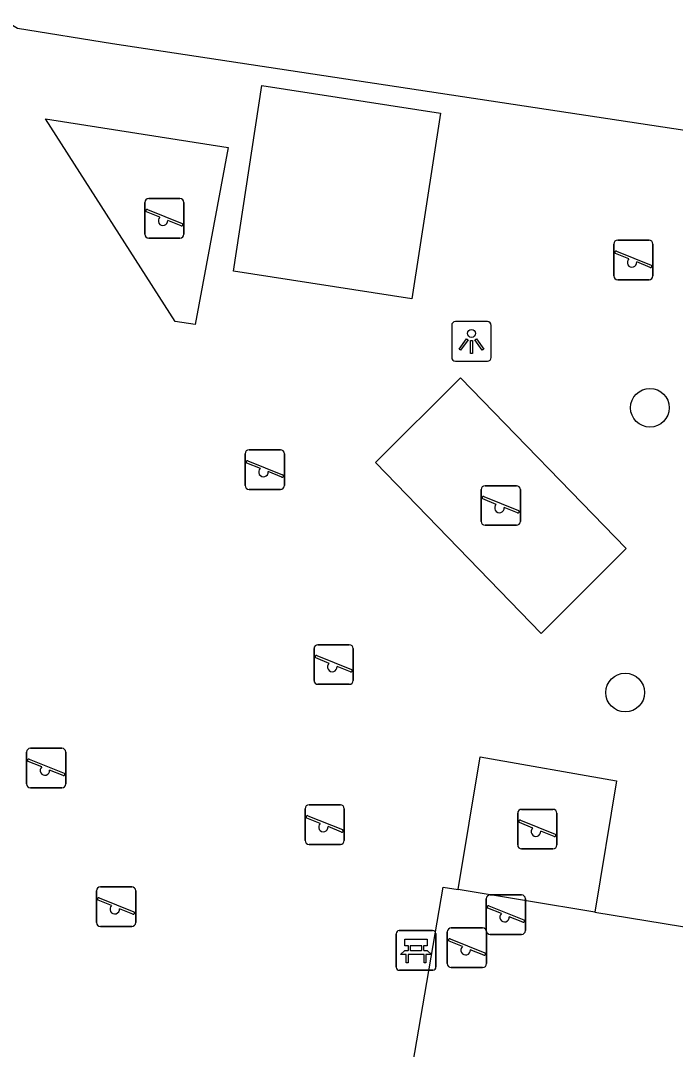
# Model space of a CAD drawing. Extents: x 163010 to 163853, y 382793 to 383982.
# Drawn here: x 163676.84 to 163693.36, y 383154.45 to 383180.42 of the extents above; entities that cross this region are included whole.
import ezdxf

# ---------------------------------------------------------------- set-up
doc = ezdxf.new("R2010")
doc.units = 0
for name, color, linetype in [('IMGEO_Bank', 7, 'Continuous'), ('IMGEO_Boom', 7, 'Continuous'), ('IMGEO_Groenvoorziening', 7, 'Continuous'), ('IMGEO_Hek', 7, 'Continuous'), ('IMGEO_Lichtpunt', 7, 'Continuous'), ('IMGEO_Pand', 7, 'Continuous'), ('IMGEO_Speelvoorziening', 7, 'Continuous'), ('IMGEO_Terreindeel_open', 7, 'Continuous'), ('IMGEO_Voetpad_open', 7, 'Continuous')]:
    doc.layers.add(name, color=color, linetype=linetype)

msp = doc.modelspace()

# ---------------------------------------------------------------- linework, layer by layer
at = {"layer": 'IMGEO_Bank'}
for p, q in [((163686.388, 383157.45), (163687.229, 383157.45)), ((163687.229, 383157.45), (163686.388, 383157.45)), ((163686.313, 383156.525), (163686.313, 383157.366)), ((163686.313, 383157.366), (163686.313, 383156.525)), ((163687.313, 383157.375), (163687.313, 383156.534)), ((163687.313, 383156.534), (163687.313, 383157.375)), ((163686.622, 383156.956), (163686.622, 383157.062)), ((163686.666, 383157.062), (163686.666, 383156.956)), ((163686.954, 383157.068), (163686.672, 383157.068)), ((163686.672, 383156.95), (163686.954, 383156.95)), ((163686.96, 383156.956), (163686.96, 383157.062)), ((163687.004, 383157.062), (163687.004, 383156.956)), ((163687.01, 383156.848), (163686.617, 383156.848)), ((163687.238, 383156.45), (163686.397, 383156.45)), ((163686.397, 383156.45), (163687.238, 383156.45))]:
    msp.add_line(p, q, dxfattribs=at)
for points in [[(163686.616, 383157.068), (163686.53, 383157.068), (163686.53, 383157.229), (163687.093, 383157.229), (163687.093, 383157.068), (163687.01, 383157.068)], [(163686.56, 383156.848), (163686.418, 383156.848), (163686.53, 383156.95), (163686.616, 383156.95)], [(163687.01, 383156.95), (163687.093, 383156.95), (163687.205, 383156.848), (163687.066, 383156.848)], [(163686.61, 383156.841), (163686.61, 383156.634), (163686.567, 383156.634), (163686.567, 383156.841)], [(163687.06, 383156.841), (163687.06, 383156.634), (163687.016, 383156.634), (163687.016, 383156.841)]]:
    msp.add_lwpolyline(points, dxfattribs=at)
for centre, radius, start, end in [((163686.391, 383157.372), 0.0779, 92.4484, 184.2845), ((163686.391, 383157.372), 0.0779, 92.4484, 184.2845), ((163687.235, 383157.372), 0.0779, 2.4484, 94.2845), ((163687.235, 383157.372), 0.0779, 2.4484, 94.2845), ((163686.615, 383157.061), 0.00671, 2.8957, 87.1043), ((163686.615, 383156.957), 0.00671, 272.8957, 357.1043), ((163686.672, 383157.061), 0.00671, 92.8957, 177.1043), ((163686.672, 383156.957), 0.00671, 182.8957, 267.1043), ((163686.954, 383157.061), 0.00671, 2.8957, 87.1043), ((163686.954, 383156.957), 0.00671, 272.8957, 357.1043), ((163687.011, 383157.061), 0.00671, 92.8957, 177.1043), ((163687.011, 383156.957), 0.00671, 182.8957, 267.1043), ((163686.56, 383156.841), 0.00671, 2.8957, 87.1043), ((163686.617, 383156.841), 0.00671, 92.8957, 177.1043), ((163687.009, 383156.841), 0.00671, 2.8957, 87.1043), ((163687.066, 383156.841), 0.00671, 92.8957, 177.1043), ((163686.391, 383156.528), 0.0779, 182.4484, 274.2845), ((163686.391, 383156.528), 0.0779, 182.4484, 274.2845), ((163687.235, 383156.528), 0.0779, 272.4484, 4.2845), ((163687.235, 383156.528), 0.0779, 272.4484, 4.2845)]:
    msp.add_arc(centre, radius, start, end, dxfattribs=at)
at = {"layer": 'IMGEO_Boom'}
for centre in [(163692.713, 383170.647), (163692.089, 383163.458)]:
    msp.add_circle(centre, 0.489, dxfattribs=at)
at = {"layer": 'IMGEO_Groenvoorziening'}
for points in [[(163681.243, 383172.75), (163680.738, 383172.826), (163677.462, 383177.941), (163682.074, 383177.215), (163681.243, 383172.75)], [(163692.11, 383167.097), (163689.973, 383164.95), (163685.794, 383169.262), (163687.938, 383171.403), (163692.11, 383167.097)], [(163687.878, 383158.484), (163688.432, 383161.835), (163691.874, 383161.228), (163691.324, 383157.918)], [(163688.467, 383145.192), (163685.301, 383145.73), (163687.5, 383158.546), (163687.878, 383158.484)], [(163691.324, 383157.918), (163703.568, 383155.908)]]:
    msp.add_lwpolyline(points, dxfattribs=at)
at = {"layer": 'IMGEO_Hek'}
msp.add_lwpolyline([(163668.146, 383152.551), (163671.878, 383176.79), (163672.946, 383177.576), (163673.417, 383178.311), (163676.436, 383180.421), (163676.757, 383180.227), (163679.151, 383179.843), (163697.534, 383177.061), (163726.338, 383172.701), (163723.797, 383155.311), (163727.894, 383154.735), (163725.721, 383140.138), (163725.671, 383139.799), (163714.654, 383068.002), (163651.938, 383093.599), (163652.08, 383093.941), (163660.107, 383112.661)], dxfattribs=at)
at = {"layer": 'IMGEO_Lichtpunt'}
for p, q in [((163688.615, 383172.821), (163687.807, 383172.821)), ((163688.615, 383172.821), (163687.807, 383172.821)), ((163687.713, 383172.726), (163687.713, 383171.919)), ((163687.713, 383172.726), (163687.713, 383171.919)), ((163688.709, 383171.919), (163688.709, 383172.726)), ((163688.709, 383171.919), (163688.709, 383172.726)), ((163687.807, 383171.825), (163688.615, 383171.825)), ((163687.807, 383171.825), (163688.615, 383171.825))]:
    msp.add_line(p, q, dxfattribs=at)
for points in [[(163688.087, 383172.39), (163688.126, 383172.362), (163687.938, 383172.1), (163687.9, 383172.127), (163688.087, 383172.39)], [(163688.189, 383172.342), (163688.236, 383172.342), (163688.236, 383172.02), (163688.189, 383172.02), (163688.189, 383172.342)], [(163688.299, 383172.362), (163688.337, 383172.389), (163688.524, 383172.127), (163688.485, 383172.099), (163688.299, 383172.362)]]:
    msp.add_lwpolyline(points, dxfattribs=at)
msp.add_circle((163688.212, 383172.524), 0.0994, dxfattribs=at)
for centre, start, end in [((163687.807, 383172.726), 90, 180), ((163687.807, 383172.726), 90, 180), ((163688.615, 383172.726), 0, 90), ((163688.615, 383172.726), 0, 90), ((163687.807, 383171.919), 180, 270), ((163687.807, 383171.919), 180, 270), ((163688.615, 383171.919), 270, 0), ((163688.615, 383171.919), 270, 360)]:
    msp.add_arc(centre, 0.0946, start, end, dxfattribs=at)
at = {"layer": 'IMGEO_Pand'}
msp.add_lwpolyline([(163682.204, 383174.093), (163682.921, 383178.785), (163687.43, 383178.081), (163686.704, 383173.394), (163682.204, 383174.093)], dxfattribs=at)
at = {"layer": 'IMGEO_Speelvoorziening'}
for p, q in [((163680.068, 383175.929), (163680.858, 383175.929)), ((163680.858, 383175.929), (163680.068, 383175.929)), ((163679.968, 383175.029), (163679.968, 383175.829)), ((163679.968, 383175.829), (163679.968, 383175.029)), ((163680.351, 383175.457), (163680.012, 383175.594)), ((163680.037, 383175.654), (163680.913, 383175.301)), ((163680.958, 383175.829), (163680.958, 383175.029)), ((163680.958, 383175.029), (163680.958, 383175.829)), ((163680.889, 383175.241), (163680.549, 383175.378)), ((163680.858, 383174.929), (163680.068, 383174.929)), ((163680.068, 383174.929), (163680.858, 383174.929)), ((163691.9, 383174.878), (163692.69, 383174.878)), ((163692.69, 383174.878), (163691.9, 383174.878)), ((163691.8, 383173.978), (163691.8, 383174.778)), ((163691.8, 383174.778), (163691.8, 383173.978)), ((163691.869, 383174.603), (163692.745, 383174.25)), ((163692.79, 383174.778), (163692.79, 383173.978)), ((163692.79, 383173.978), (163692.79, 383174.778)), ((163692.183, 383174.406), (163691.844, 383174.543)), ((163692.721, 383174.19), (163692.381, 383174.327)), ((163692.69, 383173.878), (163691.9, 383173.878)), ((163691.9, 383173.878), (163692.69, 383173.878)), ((163682.502, 383168.686), (163682.502, 383169.486)), ((163682.502, 383169.486), (163682.502, 383168.686)), ((163682.602, 383169.586), (163683.392, 383169.586)), ((163683.392, 383169.586), (163682.602, 383169.586)), ((163683.492, 383169.486), (163683.492, 383168.686)), ((163683.492, 383168.686), (163683.492, 383169.486)), ((163682.885, 383169.114), (163682.546, 383169.251)), ((163682.571, 383169.311), (163683.447, 383168.958)), ((163683.423, 383168.898), (163683.083, 383169.035)), ((163683.392, 383168.586), (163682.602, 383168.586)), ((163682.602, 383168.586), (163683.392, 383168.586)), ((163688.455, 383167.78), (163688.455, 383168.58)), ((163688.455, 383168.58), (163688.455, 383167.78)), ((163688.555, 383168.68), (163689.345, 383168.68)), ((163689.345, 383168.68), (163688.555, 383168.68)), ((163689.445, 383168.58), (163689.445, 383167.78)), ((163689.445, 383167.78), (163689.445, 383168.58)), ((163688.838, 383168.208), (163688.499, 383168.345)), ((163688.524, 383168.405), (163689.4, 383168.052)), ((163689.376, 383167.992), (163689.036, 383168.129)), ((163689.345, 383167.68), (163688.555, 383167.68)), ((163688.555, 383167.68), (163689.345, 383167.68)), ((163684.239, 383163.766), (163684.239, 383164.566)), ((163684.239, 383164.566), (163684.239, 383163.766)), ((163684.339, 383164.666), (163685.129, 383164.666)), ((163685.129, 383164.666), (163684.339, 383164.666)), ((163685.229, 383164.566), (163685.229, 383163.766)), ((163685.229, 383163.766), (163685.229, 383164.566)), ((163684.622, 383164.194), (163684.283, 383164.331)), ((163684.308, 383164.391), (163685.184, 383164.038)), ((163685.16, 383163.978), (163684.82, 383164.115)), ((163685.129, 383163.666), (163684.339, 383163.666)), ((163684.339, 383163.666), (163685.129, 383163.666)), ((163676.987, 383161.153), (163676.987, 383161.953)), ((163676.987, 383161.953), (163676.987, 383161.153)), ((163677.087, 383162.053), (163677.877, 383162.053)), ((163677.877, 383162.053), (163677.087, 383162.053)), ((163677.977, 383161.953), (163677.977, 383161.153)), ((163677.977, 383161.153), (163677.977, 383161.953)), ((163677.37, 383161.581), (163677.031, 383161.718)), ((163677.056, 383161.778), (163677.932, 383161.425)), ((163677.908, 383161.365), (163677.568, 383161.502)), ((163677.877, 383161.053), (163677.087, 383161.053)), ((163677.087, 383161.053), (163677.877, 383161.053)), ((163684.013, 383159.725), (163684.013, 383160.525)), ((163684.013, 383160.525), (163684.013, 383159.725)), ((163684.113, 383160.625), (163684.903, 383160.625)), ((163684.903, 383160.625), (163684.113, 383160.625)), ((163685.003, 383160.525), (163685.003, 383159.725)), ((163685.003, 383159.725), (163685.003, 383160.525)), ((163684.396, 383160.153), (163684.057, 383160.29)), ((163684.082, 383160.35), (163684.958, 383159.997)), ((163689.377, 383159.61), (163689.377, 383160.41)), ((163689.377, 383160.41), (163689.377, 383159.61)), ((163689.477, 383160.51), (163690.267, 383160.51)), ((163690.267, 383160.51), (163689.477, 383160.51)), ((163690.367, 383160.41), (163690.367, 383159.61)), ((163690.367, 383159.61), (163690.367, 383160.41)), ((163684.934, 383159.937), (163684.594, 383160.074)), ((163689.76, 383160.038), (163689.421, 383160.175)), ((163689.446, 383160.235), (163690.322, 383159.882)), ((163690.298, 383159.822), (163689.958, 383159.959)), ((163684.903, 383159.625), (163684.113, 383159.625)), ((163684.113, 383159.625), (163684.903, 383159.625)), ((163690.267, 383159.51), (163689.477, 383159.51)), ((163689.477, 383159.51), (163690.267, 383159.51)), ((163678.75, 383157.653), (163678.75, 383158.453)), ((163678.75, 383158.453), (163678.75, 383157.653)), ((163678.85, 383158.553), (163679.64, 383158.553)), ((163679.64, 383158.553), (163678.85, 383158.553)), ((163679.74, 383158.453), (163679.74, 383157.653)), ((163679.74, 383157.653), (163679.74, 383158.453)), ((163679.133, 383158.081), (163678.794, 383158.218)), ((163678.819, 383158.278), (163679.695, 383157.925)), ((163688.584, 383157.451), (163688.584, 383158.251)), ((163688.584, 383158.251), (163688.584, 383157.451)), ((163688.684, 383158.351), (163689.474, 383158.351)), ((163689.474, 383158.351), (163688.684, 383158.351)), ((163689.574, 383158.251), (163689.574, 383157.451)), ((163689.574, 383157.451), (163689.574, 383158.251)), ((163679.671, 383157.865), (163679.331, 383158.002)), ((163688.967, 383157.879), (163688.628, 383158.016)), ((163688.653, 383158.076), (163689.529, 383157.723)), ((163689.505, 383157.663), (163689.165, 383157.8)), ((163679.64, 383157.553), (163678.85, 383157.553)), ((163678.85, 383157.553), (163679.64, 383157.553)), ((163687.601, 383156.616), (163687.601, 383157.416)), ((163687.601, 383157.416), (163687.601, 383156.616)), ((163687.701, 383157.516), (163688.491, 383157.516)), ((163688.491, 383157.516), (163687.701, 383157.516)), ((163688.591, 383157.416), (163688.591, 383156.616)), ((163688.591, 383156.616), (163688.591, 383157.416)), ((163687.984, 383157.044), (163687.645, 383157.181)), ((163687.67, 383157.241), (163688.546, 383156.888)), ((163689.474, 383157.351), (163688.684, 383157.351)), ((163688.684, 383157.351), (163689.474, 383157.351)), ((163688.522, 383156.828), (163688.182, 383156.965)), ((163688.491, 383156.516), (163687.701, 383156.516)), ((163687.701, 383156.516), (163688.491, 383156.516))]:
    msp.add_line(p, q, dxfattribs=at)
for centre, radius, start, end in [((163680.068, 383175.829), 0.1, 90, 180), ((163680.068, 383175.829), 0.1, 90, 180), ((163680.858, 383175.829), 0.1, 0, 90), ((163680.858, 383175.829), 0.1, 360, 90), ((163680.025, 383175.624), 0.0327, 68.078, 248.078), ((163680.43, 383175.367), 0.12, 130.9928, 5.1632), ((163680.901, 383175.271), 0.0327, 248.078, 68.078), ((163680.068, 383175.029), 0.1, 180, 270), ((163680.068, 383175.029), 0.1, 180, 270), ((163680.858, 383175.029), 0.1, 270, 0), ((163680.858, 383175.029), 0.1, 270, 0), ((163691.9, 383174.778), 0.1, 90, 180), ((163691.9, 383174.778), 0.1, 90, 180), ((163692.69, 383174.778), 0.1, 0, 90), ((163692.69, 383174.778), 0.1, 360, 90), ((163691.857, 383174.573), 0.0327, 68.078, 248.078), ((163692.262, 383174.316), 0.12, 130.9928, 5.1632), ((163692.733, 383174.22), 0.0327, 248.078, 68.078), ((163691.9, 383173.978), 0.1, 180, 270), ((163691.9, 383173.978), 0.1, 180, 270), ((163692.69, 383173.978), 0.1, 270, 0), ((163692.69, 383173.978), 0.1, 270, 0), ((163682.602, 383169.486), 0.1, 90, 180), ((163682.602, 383169.486), 0.1, 90, 180), ((163683.392, 383169.486), 0.1, 0, 90), ((163683.392, 383169.486), 0.1, 360, 90), ((163682.559, 383169.281), 0.0327, 68.078, 248.078), ((163682.964, 383169.024), 0.12, 130.9928, 5.1632), ((163683.435, 383168.928), 0.0327, 248.078, 68.078), ((163682.602, 383168.686), 0.1, 180, 270), ((163682.602, 383168.686), 0.1, 180, 270), ((163683.392, 383168.686), 0.1, 270, 0), ((163683.392, 383168.686), 0.1, 270, 0), ((163688.555, 383168.58), 0.1, 90, 180), ((163688.555, 383168.58), 0.1, 90, 180), ((163689.345, 383168.58), 0.1, 0, 90), ((163689.345, 383168.58), 0.1, 360, 90), ((163688.512, 383168.375), 0.0327, 68.078, 248.078), ((163688.917, 383168.118), 0.12, 130.9928, 5.1632), ((163689.388, 383168.022), 0.0327, 248.078, 68.078), ((163688.555, 383167.78), 0.1, 180, 270), ((163688.555, 383167.78), 0.1, 180, 270), ((163689.345, 383167.78), 0.1, 270, 0), ((163689.345, 383167.78), 0.1, 270, 0), ((163684.339, 383164.566), 0.1, 90, 180), ((163684.339, 383164.566), 0.1, 90, 180), ((163685.129, 383164.566), 0.1, 0, 90), ((163685.129, 383164.566), 0.1, 360, 90), ((163684.296, 383164.361), 0.0327, 68.078, 248.078), ((163684.701, 383164.104), 0.12, 130.9928, 5.1632), ((163685.172, 383164.008), 0.0327, 248.078, 68.078), ((163684.339, 383163.766), 0.1, 180, 270), ((163684.339, 383163.766), 0.1, 180, 270), ((163685.129, 383163.766), 0.1, 270, 0), ((163685.129, 383163.766), 0.1, 270, 0), ((163677.087, 383161.953), 0.1, 90, 180), ((163677.087, 383161.953), 0.1, 90, 180), ((163677.877, 383161.953), 0.1, 0, 90), ((163677.877, 383161.953), 0.1, 360, 90), ((163677.044, 383161.748), 0.0327, 68.078, 248.078), ((163677.449, 383161.491), 0.12, 130.9928, 5.1632), ((163677.92, 383161.395), 0.0327, 248.078, 68.078), ((163677.087, 383161.153), 0.1, 180, 270), ((163677.087, 383161.153), 0.1, 180, 270), ((163677.877, 383161.153), 0.1, 270, 0), ((163677.877, 383161.153), 0.1, 270, 0), ((163684.113, 383160.525), 0.1, 90, 180), ((163684.113, 383160.525), 0.1, 90, 180), ((163684.903, 383160.525), 0.1, 0, 90), ((163684.903, 383160.525), 0.1, 360, 90), ((163684.07, 383160.32), 0.0327, 68.078, 248.078), ((163689.477, 383160.41), 0.1, 90, 180), ((163689.477, 383160.41), 0.1, 90, 180), ((163690.267, 383160.41), 0.1, 0, 90), ((163690.267, 383160.41), 0.1, 360, 90), ((163684.475, 383160.063), 0.12, 130.9928, 5.1632), ((163689.434, 383160.205), 0.0327, 68.078, 248.078), ((163689.839, 383159.948), 0.12, 130.9928, 5.1632), ((163684.946, 383159.967), 0.0327, 248.078, 68.078), ((163690.31, 383159.852), 0.0327, 248.078, 68.078), ((163684.113, 383159.725), 0.1, 180, 270), ((163684.113, 383159.725), 0.1, 180, 270), ((163684.903, 383159.725), 0.1, 270, 0), ((163684.903, 383159.725), 0.1, 270, 0), ((163689.477, 383159.61), 0.1, 180, 270), ((163689.477, 383159.61), 0.1, 180, 270), ((163690.267, 383159.61), 0.1, 270, 0), ((163690.267, 383159.61), 0.1, 270, 0), ((163678.85, 383158.453), 0.1, 90, 180), ((163678.85, 383158.453), 0.1, 90, 180), ((163679.64, 383158.453), 0.1, 0, 90), ((163679.64, 383158.453), 0.1, 360, 90), ((163678.807, 383158.248), 0.0327, 68.078, 248.078), ((163688.684, 383158.251), 0.1, 90, 180), ((163688.684, 383158.251), 0.1, 90, 180), ((163689.474, 383158.251), 0.1, 0, 90), ((163689.474, 383158.251), 0.1, 360, 90), ((163679.212, 383157.991), 0.12, 130.9928, 5.1632), ((163679.683, 383157.895), 0.0327, 248.078, 68.078), ((163688.641, 383158.046), 0.0327, 68.078, 248.078), ((163689.046, 383157.789), 0.12, 130.9928, 5.1632), ((163689.517, 383157.693), 0.0327, 248.078, 68.078), ((163678.85, 383157.653), 0.1, 180, 270), ((163678.85, 383157.653), 0.1, 180, 270), ((163679.64, 383157.653), 0.1, 270, 0), ((163679.64, 383157.653), 0.1, 270, 0), ((163687.701, 383157.416), 0.1, 90, 180), ((163687.701, 383157.416), 0.1, 90, 180), ((163688.491, 383157.416), 0.1, 0, 90), ((163688.491, 383157.416), 0.1, 360, 90), ((163688.684, 383157.451), 0.1, 180, 270), ((163688.684, 383157.451), 0.1, 180, 270), ((163689.474, 383157.451), 0.1, 270, 0), ((163689.474, 383157.451), 0.1, 270, 0), ((163687.658, 383157.211), 0.0327, 68.078, 248.078), ((163688.063, 383156.954), 0.12, 130.9928, 5.1632), ((163688.534, 383156.858), 0.0327, 248.078, 68.078), ((163687.701, 383156.616), 0.1, 180, 270), ((163687.701, 383156.616), 0.1, 180, 270), ((163688.491, 383156.616), 0.1, 270, 0), ((163688.491, 383156.616), 0.1, 270, 0)]:
    msp.add_arc(centre, radius, start, end, dxfattribs=at)
at = {"layer": 'IMGEO_Terreindeel_open'}
msp.add_lwpolyline([(163691.324, 383157.918), (163687.878, 383158.484)], dxfattribs=at)
at = {"layer": 'IMGEO_Voetpad_open'}
msp.add_lwpolyline([(163676.436, 383180.421), (163676.757, 383180.227), (163679.151, 383179.843), (163697.534, 383177.061)], dxfattribs=at)

doc.saveas('drawing.dxf')
